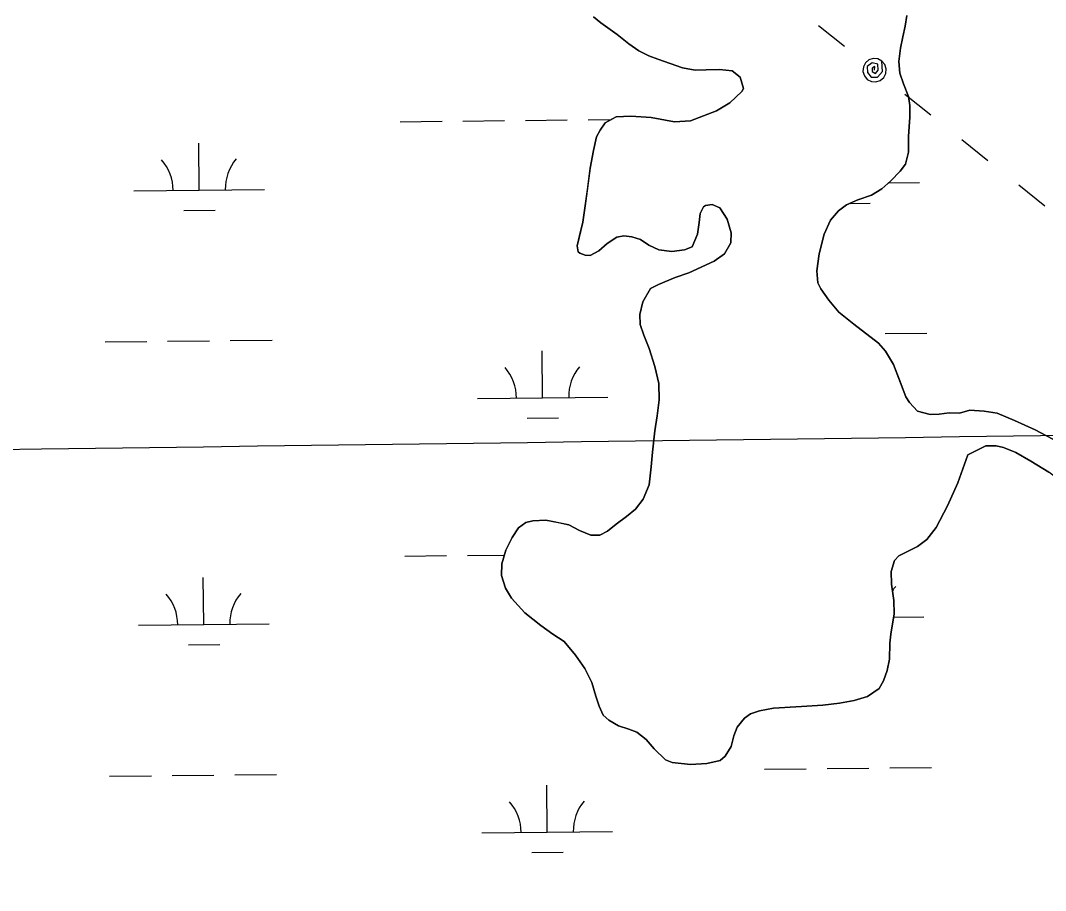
# Model space of a CAD drawing. Extents: x 3734862 to 3772949, y 391520 to 417239.
# Drawn here: x 3764747 to 3765532, y 402908 to 403575 of the extents above; entities that cross this region are included whole.
import ezdxf

# ---------------------------------------------------------------- set-up
doc = ezdxf.new("R2010")
doc.units = 0
for name, color, linetype in [('V-GRID-MAJR', 7, 'Continuous'), ('V-RIVR-EDGE', 7, 'Continuous'), ('V-TOPO-SHOR', 7, 'Continuous'), ('V-UTIL-LINE', 7, 'Continuous'), ('V-WETL-SWMP', 7, 'Continuous')]:
    doc.layers.add(name, color=color, linetype=linetype)

msp = doc.modelspace()

# ---------------------------------------------------------------- linework, layer by layer
at = {"layer": 'V-GRID-MAJR'}
msp.add_spline([(3738984.82, 402913.16), (3741632.95, 402946.57), (3746929.21, 403013.98), (3752225.46, 403082.16), (3757521.7, 403151.11), (3762817.93, 403220.83), (3768114.15, 403291.31), (3770762.25, 403326.85)], degree=3, dxfattribs=at)
at = {"layer": 'V-RIVR-EDGE'}
msp.add_spline([(3755702.08, 404495.32), (3755757.18, 404470.77), (3755793.3, 404451.23), (3755852.47, 404424.41), (3755881.39, 404415.75), (3755906.23, 404404.38), (3755920.22, 404395.76), (3755948.67, 404379.41), (3755958.16, 404378.93), (3755969.01, 404378), (3755990.69, 404368.45), (3756022.75, 404350.29), (3756054.82, 404336.64), (3756079.66, 404323.02), (3756103.59, 404309.39), (3756144.23, 404288.04), (3756167.69, 404268.99), (3756188.91, 404253.57), (3756231.36, 404233.11), (3756271.56, 404217.19), (3756299.11, 404203.1), (3756403.01, 404163.51), (3756460.37, 404140.31), (3756508.69, 404114.87), (3756530.82, 404103.96), (3756588.18, 404078.04), (3756639.21, 404052.15), (3756694.29, 404019.45), (3756726.8, 403998.12), (3756735.82, 403989.06), (3756740.32, 403979.55), (3756740.3, 403973.22), (3756740.74, 403967.79), (3756747.5, 403960.54), (3756759.69, 403953.73), (3756786.34, 403941.46), (3756814.34, 403929.18), (3756864.47, 403904.64), (3756889.32, 403895.98), (3756899.72, 403897.32), (3756908.33, 403901.82), (3756919.18, 403901.34), (3756933.18, 403894.07), (3756945.83, 403892.68), (3756956.23, 403893.11), (3756962.12, 403897.16), (3756970.71, 403896.69), (3756978.39, 403894.41), (3756992.41, 403894.83), (3757002.82, 403897.51), (3757019.1, 403901.54), (3757027.7, 403901.52), (3757034.02, 403901.05), (3757036.27, 403896.53), (3757036.71, 403891.1), (3757038.5, 403883.41), (3757046.62, 403874.34), (3757060.62, 403866.17), (3757076.41, 403853.92), (3757104.39, 403831.25), (3757122.44, 403816.73), (3757145.47, 403804.47), (3757165.34, 403796.73), (3757181.6, 403787.2), (3757194.24, 403777.67), (3757213.65, 403765.41), (3757229.9, 403756.33), (3757251.58, 403745.88), (3757266.49, 403741.32), (3757283.2, 403734.49), (3757308.94, 403720.87), (3757360.42, 403694.06), (3757393.83, 403670.92), (3757429.96, 403657.26), (3757461.59, 403645.43), (3757505.4, 403628.14), (3757548.31, 403610.4), (3757591.66, 403587.23), (3757649.45, 403552.27), (3757711.75, 403512.78), (3757753.76, 403493.23), (3757766.86, 403487.78), (3757773.19, 403487.76), (3757785.86, 403494.06), (3757794.45, 403494.04), (3757803.49, 403489.49), (3757807.08, 403480.89), (3757810.64, 403456.02), (3757814.23, 403447.87), (3757826.42, 403436.99), (3757854.41, 403422.9), (3757930.26, 403373.88), (3757975.85, 403342.57), (3758005.19, 403323.5), (3758062.07, 403286.74), (3758092.31, 403263.6), (3758175.82, 403209.59), (3758234.51, 403169.2), (3758283.7, 403133.81), (3758328.84, 403103.41), (3758399.23, 403041.74), (3758421.79, 403023.15), (3758438.05, 403017.68), (3758463.83, 403017.62), (3758491.43, 403026.14), (3758504.53, 403022.04), (3758513.56, 403014.33), (3758513.99, 403006.19), (3758499.95, 402997.18), (3758498.12, 402989.95), (3758502.16, 402978.18), (3758510.73, 402969.57), (3758522.02, 402962.76), (3758545.05, 402948.69), (3758582.07, 402926.89), (3758650.23, 402878.79), (3758697.61, 402840.7), (3758721.52, 402820.29), (3758740.94, 402809.39), (3758782.02, 402784.87), (3758831.24, 402755.36), (3758902.12, 402711.78), (3758960.36, 402675.46), (3759018.58, 402634.62), (3759069.59, 402599.68), (3759134.59, 402553.4), (3759185.57, 402508.06), (3759223.48, 402478.12), (3759262.29, 402448.18), (3759321.41, 402402.37), (3759371.51, 402366.07), (3759431.54, 402323.42), (3759463.59, 402300.28), (3759488.86, 402281.68), (3759576.89, 402222.68), (3759626.99, 402186.84), (3759672.12, 402153.72), (3759778.21, 402087.44), (3759832.83, 402050.68), (3759873, 402019.38), (3759909.55, 401989.45), (3760050.81, 401883.75), (3760100.02, 401850.16), (3760145.61, 401819.31), (3760185.77, 401788.01), (3760211.95, 401766.69), (3760254.82, 401734.48), (3760285.51, 401709.08), (3760303.12, 401700.45), (3760325.25, 401691.35), (3760352.78, 401671.39), (3760391.14, 401641), (3760430.41, 401611.96), (3760461.55, 401590.18), (3760536.95, 401542.97), (3760582.99, 401510.76), (3760602.85, 401495.79), (3760629.02, 401477.18), (3760672.36, 401449.49), (3760711.19, 401426.79), (3760818.61, 401347.85), (3760872.33, 401310.64), (3760925.58, 401271.62), (3760948.6, 401251.67), (3761039.76, 401181.81), (3761107.02, 401135.52), (3761151.7, 401104.67), (3761172.93, 401093.31), (3761186.03, 401090.57), (3761199.15, 401092.79), (3761219.51, 401099.07), (3761228.11, 401099.5), (3761233.52, 401095.42), (3761236.67, 401087.73), (3761236.64, 401077.78), (3761228.47, 401063.78), (3761223.03, 401057.47), (3761223.01, 401049.33), (3761228.86, 401039.37), (3761242.39, 401026.67), (3761254.14, 401021.67), (3761266.79, 401018.47), (3761292.52, 401001.68), (3761317.34, 400980.37), (3761342.15, 400955.44), (3761463.07, 400853.4), (3761509.99, 400812.14), (3761550.15, 400777.68), (3761585.34, 400746.84), (3761681.47, 400674.26), (3761756.4, 400618.91), (3761817.77, 400572.19), (3761878.26, 400530.44), (3761996.49, 400436.55), (3762057.42, 400389.83), (3762104.8, 400352.63), (3762156.25, 400313.17), (3762204.54, 400277.33), (3762245.17, 400247.84), (3762291.65, 400210.19), (3762325.94, 400182.07), (3762356.18, 400159.84), (3762404.02, 400123.55), (3762432.9, 400101.32), (3762455.49, 400091.32), (3762473.53, 400075.9), (3762512.34, 400044.16), (3762551.6, 400012.41), (3762593.58, 399983.82), (3762620.21, 399963.4), (3762661.74, 399937.08), (3762686.57, 399919.83), (3762793.08, 399841.35), (3762834.61, 399812.76), (3762873.44, 399790.05), (3762923.1, 399758.28), (3762956.96, 399737.4), (3762984.05, 399721.5), (3763024.22, 399693.37), (3763075.23, 399657.52), (3763115.86, 399633.91), (3763172.75, 399601.21), (3763228.74, 399568.52), (3763285.17, 399533.57), (3763344.31, 399494.08), (3763398.47, 399455.06), (3763444.06, 399421.04), (3763484.68, 399391.09), (3763603.38, 399303.08), (3763654.82, 399261.81), (3763661.14, 399259.53), (3763667.01, 399254.54), (3763671.96, 399245.04), (3763696.33, 399224.18), (3763722.94, 399200.15), (3763745.5, 399180.2), (3763818.14, 399117.17), (3763841.61, 399099.47), (3763852.45, 399092.21), (3763858.76, 399084.06), (3763874.99, 399067.29), (3763898, 399045.98), (3763924.62, 399023.76), (3763949, 399007.87), (3763970.2, 398987.47), (3764004.03, 398952.57), (3764028.38, 398926.74), (3764056.8, 398899.54), (3764092.88, 398862.37), (3764130.77, 398826.11), (3764147.01, 398811.6), (3764152.86, 398799.83), (3764162.32, 398783.53), (3764173.58, 398768.58), (3764186.67, 398757.24), (3764206.08, 398746.34), (3764226.87, 398742.22), (3764246.29, 398733.58), (3764269.32, 398717.7), (3764284.2, 398703.19), (3764301.81, 398691.84), (3764323.02, 398678.23), (3764345.14, 398660.99), (3764412.35, 398596.62), (3764457.02, 398559.88), (3764502.6, 398522.69), (3764538.26, 398497.74), (3764566.26, 398486.36), (3764583.89, 398484.51), (3764604.25, 398486.27), (3764616.45, 398486.24), (3764626.39, 398481.69), (3764630.89, 398474.45), (3764636.29, 398461.32), (3764634.9, 398450.02), (3764631.72, 398441.44), (3764633.06, 398434.65), (3764636.21, 398430.12), (3764643.89, 398425.58), (3764661.06, 398421.47), (3764685.44, 398409.2), (3764715.22, 398382), (3764745.45, 398356.15), (3764793.31, 398328), (3764844.31, 398292.6), (3764885.83, 398258.14), (3764918.78, 398234.54), (3764992.82, 398187.79), (3765058.27, 398144.22), (3765088.07, 398128.32), (3765140.91, 398100.15), (3765168.89, 398079.74), (3765193.71, 398061.59), (3765246.12, 398042.02), (3765282.23, 398018.42), (3765309.74, 397989.41), (3765339.95, 397955.42), (3765361.15, 397933.67), (3765382.35, 397911.91), (3765434.69, 397867.92), (3765477.57, 397838.43), (3765508.73, 397823.88), (3765545.3, 397801.18), (3765575.54, 397778.05), (3765617.52, 397749.91), (3765653.64, 397726.31), (3765681.63, 397709.96), (3765727.23, 397684.53), (3765761.99, 397660.02), (3765771.94, 397659.55), (3765788.21, 397659.96), (3765793.64, 397658.14), (3765793.63, 397653.62), (3765785.47, 397648.66), (3765785.47, 397645.5), (3765790.86, 397632.82), (3765800.33, 397623.76), (3765814.78, 397612.87), (3765831.94, 397605.59), (3765847.31, 397603.29), (3765858.15, 397598.75), (3765865.82, 397593.3), (3765888.84, 397576.97), (3765908.7, 397561.54), (3765918.16, 397548.41), (3765919.5, 397542.07), (3765921.3, 397536.19), (3765926.71, 397533.46), (3765933.05, 397534.35), (3765940.73, 397533.43), (3765944.79, 397530.25), (3765956.97, 397519.37), (3765987.67, 397499.85), (3766024.67, 397468.11), (3766059.41, 397438.18), (3766085.13, 397413.25), (3766102.73, 397400.09), (3766131.61, 397377.42), (3766172.69, 397350.18), (3766210.59, 397318.89), (3766264.32, 397285.3), (3766306.76, 397260.78), (3766362.73, 397220.85), (3766381.12, 397208.5)], degree=3, dxfattribs=at)
at = {"layer": 'V-TOPO-SHOR'}
for points in [[(3765266.63, 403420.07), (3765265.39, 403411.07), (3765261.21, 403401.3), (3765255.32, 403398.98), (3765245.71, 403397.67), (3765235.72, 403398.92), (3765228.1, 403402.69), (3765221.66, 403406.85), (3765215.01, 403409.05), (3765208.94, 403409.67), (3765203.65, 403408.73), (3765196.17, 403403.88), (3765189.86, 403398.24), (3765183.17, 403394.56), (3765179.25, 403394.98), (3765175.15, 403396.38), (3765173.98, 403397.36), (3765173.23, 403402.07), (3765175.04, 403409.7), (3765177.46, 403420.27), (3765179.31, 403432.6), (3765180.96, 403445.13), (3765183.22, 403461.58), (3765185.66, 403475.09), (3765188.08, 403485.46), (3765190.66, 403490.73), (3765194.62, 403496.19), (3765203.08, 403500.84), (3765214.25, 403501.36), (3765229.92, 403500.27), (3765247.73, 403497.02), (3765260.08, 403497.72), (3765279.93, 403505.43), (3765290.16, 403511.64), (3765299.23, 403520.2), (3765300.62, 403522.54), (3765298.13, 403531.18), (3765291.89, 403536.12), (3765282.29, 403537.16), (3765271.9, 403536.84), (3765263.67, 403536.7), (3765253.89, 403538.52), (3765234.92, 403544.92), (3765228.08, 403547.51), (3765220.46, 403551.48), (3765212.66, 403556.83), (3765203.69, 403563.94), (3765191.2, 403572.84), (3765185.75, 403577.58)], [(3765425.82, 403578.55), (3765424.39, 403570.33), (3765422.58, 403562.11), (3765420.95, 403553.5), (3765419.71, 403543.31), (3765420.44, 403534.29), (3765423.13, 403526.24), (3765426.98, 403516.42), (3765428.11, 403509.55), (3765428.05, 403500.54), (3765427.17, 403485.84), (3765427.09, 403473.89), (3765424.68, 403464.5), (3765420.72, 403459.23), (3765413.62, 403451.83), (3765406.52, 403445.61), (3765398.65, 403440.76), (3765388.24, 403437.3), (3765379.6, 403433.44), (3765373.29, 403428.78), (3765367.37, 403421.76), (3765362.4, 403411.02), (3765358.58, 403395.95), (3765356.73, 403383.03), (3765357.45, 403373.62), (3765359.77, 403369.1), (3765365.98, 403360.43), (3765373.77, 403351.37), (3765385.07, 403342.08), (3765404.18, 403327.45), (3765409.43, 403321.54), (3765415.63, 403311.11), (3765419.87, 403299.92), (3765424.88, 403286.36), (3765427.79, 403282.03), (3765433.82, 403275.52), (3765443.6, 403272.91), (3765450.46, 403273.06), (3765458.31, 403274.19), (3765466.15, 403273.94)], [(3765472.6, 403241.95), (3765464.81, 403220.64), (3765456.86, 403202.86), (3765448.13, 403186.26), (3765441.01, 403177.1), (3765433.92, 403171.85), (3765426.25, 403167.98), (3765419.57, 403164.7), (3765416.21, 403160.99), (3765413.81, 403152.78), (3765413.94, 403142.98), (3765415.82, 403130.42), (3765416.14, 403120.23), (3765413.49, 403104.57), (3765412.86, 403097.72), (3765412.39, 403085.57), (3765410.76, 403076.76), (3765407.96, 403068.94), (3765404.6, 403063.08), (3765395.54, 403057.07), (3765385.52, 403053.8), (3765374.15, 403051.92), (3765361.4, 403050.24), (3765344.93, 403049.37), (3765323.56, 403047.94), (3765312.77, 403045.85), (3765305.89, 403043.74), (3765301.36, 403040.44), (3765295.83, 403033.42), (3765293.24, 403026.78), (3765291.03, 403018.76), (3765286.67, 403011.15), (3765282.73, 403008.03), (3765272.52, 403005.55), (3765259.98, 403004.85), (3765245.88, 403006.51), (3765240.79, 403008.51), (3765232.23, 403016.79), (3765226, 403024.09), (3765218.98, 403029.62), (3765212.73, 403032.01), (3765204.71, 403034.42), (3765197.29, 403038.78), (3765193.01, 403042.73), (3765189.92, 403049.6), (3765187.42, 403057.26), (3765184.35, 403067.67), (3765179.13, 403078.29), (3765171.95, 403088.72), (3765163.2, 403098.97), (3765154.61, 403104.71), (3765145.25, 403111.24), (3765132.97, 403121.12), (3765122.85, 403132.16), (3765118.2, 403140.03), (3765115.12, 403149.65), (3765115.38, 403158.66), (3765118.39, 403169.03), (3765123.35, 403178.6), (3765128.3, 403186.21), (3765133.81, 403190.09), (3765139.11, 403191.43), (3765149.11, 403191.95), (3765158.7, 403190.12), (3765166.73, 403188.5), (3765174.93, 403184.14), (3765183.53, 403180.55), (3765190.58, 403180.51), (3765196.29, 403183.61), (3765202.98, 403189.05), (3765211.06, 403194.88), (3765217.76, 403200.32), (3765223.69, 403208.12), (3765228.27, 403219.06), (3765229.93, 403232.77), (3765230.98, 403244.13), (3765232.65, 403260.38), (3765234.5, 403271.93), (3765235.95, 403284.27), (3765235.64, 403296.62), (3765232.59, 403309.77), (3765228.37, 403323.52), (3765224.12, 403333.73), (3765221.43, 403341.79), (3765221.29, 403349.43), (3765223.5, 403359.21), (3765229.26, 403369.37), (3765235.55, 403372.46), (3765248.12, 403377.87), (3765258.73, 403381.52), (3765278.19, 403390.41), (3765286.07, 403396.04), (3765291.02, 403404.43), (3765291.27, 403412.07), (3765288.2, 403422.48), (3765282.38, 403431.14), (3765276.71, 403433.73), (3765271.61, 403432.98), (3765269.84, 403432.01), (3765267.46, 403426.73), (3765266.63, 403420.07)], [(3765466.15, 403273.94), (3765474.17, 403276.23), (3765485.12, 403275.57), (3765494.88, 403273.94), (3765508.33, 403268.38), (3765524.11, 403261.24), (3765542.03, 403251.74)], [(3765651.13, 403133.59), (3765635.5, 403133.5), (3765623.57, 403133.19), (3765611.07, 403134.25), (3765601.9, 403136.65), (3765594.89, 403141.19), (3765591.79, 403145.51), (3765587, 403160.01), (3765584.54, 403172.73), (3765582.06, 403181.93), (3765578.41, 403190.16), (3765575.11, 403194.49), (3765564.82, 403204.91), (3765551.21, 403216.34), (3765534.69, 403228.76), (3765520.86, 403237.25), (3765509.18, 403243.78), (3765499.82, 403247.55), (3765494.16, 403248.96), (3765486.35, 403249.01), (3765472.6, 403241.95)]]:
    msp.add_lwpolyline(points, dxfattribs=at)
at = {"layer": 'V-UTIL-LINE'}
for points in [[(3765357.96, 403570.9), (3765378.05, 403554.92)], [(3765401.09, 403536.59), (3765401.28, 403539.46), (3765399.29, 403538.25), (3765399.17, 403535.51), (3765401.65, 403533.95), (3765403.89, 403536.51), (3765403.48, 403541.18), (3765399.33, 403542.2), (3765395.4, 403539.34), (3765395.69, 403534.77), (3765398.5, 403531.29), (3765403.33, 403531.38), (3765407, 403535.48), (3765406.69, 403543.63), (3765403.57, 403545.24), (3765400.07, 403545.53), (3765396.72, 403544.46), (3765394.04, 403542.19), (3765392.44, 403539.07), (3765392.14, 403535.57), (3765393.21, 403532.23), (3765395.48, 403529.54), (3765398.6, 403527.94), (3765402.1, 403527.65), (3765405.45, 403528.72), (3765408.13, 403530.98), (3765409.74, 403534.11), (3765410.03, 403537.61), (3765408.96, 403540.95), (3765406.69, 403543.63)], [(3765424.12, 403518.26), (3765444.21, 403502.28)], [(3765467.84, 403483.48), (3765487.92, 403467.5)], [(3765511.55, 403448.7), (3765531.63, 403432.72)]]:
    msp.add_lwpolyline(points, dxfattribs=at)
at = {"layer": 'V-WETL-SWMP'}
for p, q in [((3765037.57, 403497.16), (3765069.57, 403497.5)), ((3765085.57, 403497.67), (3765117.57, 403498.01)), ((3765133.57, 403498.17), (3765165.56, 403498.51)), ((3765181.56, 403498.68), (3765199.49, 403498.87)), ((3764883.52, 403444.79), (3764883.14, 403480.79)), ((3765411.95, 403450.37), (3765435.4, 403450.62)), ((3764833.53, 403444.26), (3764933.52, 403445.32)), ((3765382.25, 403434.62), (3765397.57, 403434.79)), ((3764871.69, 403429.23), (3764895.69, 403429.49)), ((3765409.21, 403334.9), (3765441.21, 403335.24)), ((3764811.34, 403328.59), (3764843.34, 403328.93)), ((3764859.34, 403329.09), (3764891.33, 403329.43)), ((3764907.33, 403329.6), (3764939.33, 403329.94)), ((3765146.66, 403285.7), (3765146.27, 403321.7)), ((3765096.66, 403285.17), (3765196.65, 403286.23)), ((3765134.82, 403270.14), (3765158.82, 403270.39)), ((3765041.09, 403164.5), (3765073.08, 403164.84)), ((3765089.08, 403165.01), (3765117.31, 403165.31)), ((3764887.04, 403112.13), (3764886.66, 403148.13)), ((3764837.04, 403111.6), (3764937.03, 403112.66)), ((3765415.72, 403117.72), (3765438.91, 403117.96)), ((3764875.2, 403096.58), (3764899.2, 403096.83)), ((3765316.73, 403001.23), (3765348.73, 403001.57)), ((3765364.73, 403001.74), (3765396.73, 403002.08)), ((3765412.73, 403002.25), (3765444.73, 403002.58)), ((3764814.85, 402995.93), (3764846.85, 402996.27)), ((3764862.85, 402996.44), (3764894.85, 402996.78)), ((3764910.85, 402996.95), (3764942.85, 402997.28)), ((3765150.17, 402953.04), (3765149.79, 402989.04)), ((3765100.17, 402952.51), (3765200.17, 402953.57)), ((3765138.33, 402937.48), (3765162.33, 402937.74))]:
    msp.add_line(p, q, dxfattribs=at)
for points in [[(3765185.75, 403577.58), (3765191.2, 403572.84), (3765203.69, 403563.94), (3765212.66, 403556.83), (3765220.46, 403551.48), (3765228.08, 403547.51), (3765234.92, 403544.92), (3765253.89, 403538.52), (3765263.67, 403536.7), (3765271.9, 403536.84), (3765282.29, 403537.16), (3765291.89, 403536.12), (3765298.13, 403531.18), (3765300.62, 403522.54), (3765299.23, 403520.2), (3765290.16, 403511.63), (3765279.93, 403505.43), (3765260.08, 403497.72), (3765247.73, 403497.02), (3765229.92, 403500.27), (3765214.25, 403501.35), (3765203.08, 403500.84), (3765194.62, 403496.19), (3765190.66, 403490.73), (3765188.08, 403485.46), (3765185.66, 403475.09), (3765183.22, 403461.58), (3765179.31, 403432.6), (3765177.46, 403420.27), (3765173.23, 403402.07), (3765173.98, 403397.36), (3765175.15, 403396.38), (3765179.25, 403394.98), (3765183.17, 403394.56), (3765189.86, 403398.24), (3765196.17, 403403.88), (3765203.65, 403408.73), (3765208.94, 403409.67), (3765215.02, 403409.05), (3765221.66, 403406.85), (3765228.1, 403402.69), (3765235.72, 403398.92), (3765245.71, 403397.67), (3765255.32, 403398.98), (3765261.21, 403401.3), (3765265.39, 403411.07), (3765266.63, 403420.07), (3765267.46, 403426.73), (3765269.84, 403432.01), (3765271.61, 403432.98), (3765276.71, 403433.73), (3765282.38, 403431.14), (3765288.2, 403422.48), (3765291.27, 403412.07), (3765291.02, 403404.43), (3765286.07, 403396.04), (3765278.19, 403390.41), (3765258.73, 403381.52), (3765248.12, 403377.86), (3765235.55, 403372.46), (3765229.26, 403369.37), (3765223.51, 403359.21), (3765221.29, 403349.43), (3765221.43, 403341.79), (3765224.12, 403333.73), (3765228.37, 403323.52), (3765232.59, 403309.77), (3765235.64, 403296.62), (3765235.95, 403284.27), (3765234.49, 403271.93), (3765232.65, 403260.38), (3765230.98, 403244.13), (3765229.93, 403232.77)], [(3765542.03, 403251.74), (3765524.11, 403261.24), (3765508.33, 403268.38), (3765494.88, 403273.94), (3765485.12, 403275.57), (3765474.17, 403276.23), (3765466.15, 403273.94), (3765458.31, 403274.18), (3765450.46, 403273.06), (3765443.6, 403272.91), (3765433.82, 403275.52), (3765427.79, 403282.03), (3765424.88, 403286.36), (3765415.63, 403311.11), (3765409.43, 403321.54), (3765404.18, 403327.45), (3765385.07, 403342.08), (3765373.77, 403351.37), (3765365.98, 403360.43), (3765359.77, 403369.1), (3765357.45, 403373.62), (3765356.73, 403383.03), (3765358.58, 403395.95), (3765362.4, 403411.02), (3765367.37, 403421.76), (3765373.29, 403428.78), (3765379.6, 403433.44), (3765388.24, 403437.3), (3765398.65, 403440.76), (3765406.52, 403445.61), (3765413.62, 403451.83), (3765420.72, 403459.23), (3765424.68, 403464.5), (3765427.09, 403473.89), (3765427.17, 403485.84), (3765428.05, 403500.54), (3765428.11, 403509.55), (3765426.98, 403516.42), (3765423.12, 403526.24), (3765420.43, 403534.29), (3765419.71, 403543.31), (3765420.95, 403553.49), (3765422.58, 403562.11), (3765424.39, 403570.33), (3765425.82, 403578.55)], [(3765229.93, 403232.77), (3765228.27, 403219.06), (3765223.69, 403208.12), (3765217.76, 403200.32), (3765211.06, 403194.88), (3765202.98, 403189.05), (3765196.29, 403183.61), (3765190.58, 403180.51), (3765183.53, 403180.55), (3765174.93, 403184.14), (3765166.73, 403188.5), (3765149.11, 403191.95), (3765139.11, 403191.43), (3765133.81, 403190.09), (3765128.3, 403186.21), (3765123.35, 403178.6), (3765118.39, 403169.03), (3765115.38, 403158.66), (3765115.13, 403149.65), (3765118.2, 403140.03), (3765122.85, 403132.16), (3765132.97, 403121.12), (3765145.25, 403111.24), (3765154.61, 403104.71), (3765163.2, 403098.97), (3765171.95, 403088.72), (3765179.13, 403078.29), (3765184.35, 403067.67), (3765187.42, 403057.26), (3765189.92, 403049.6), (3765193.01, 403042.72), (3765197.29, 403038.78), (3765204.71, 403034.42), (3765212.73, 403032.01), (3765218.98, 403029.62), (3765226, 403024.09), (3765232.23, 403016.79), (3765240.79, 403008.51), (3765245.88, 403006.51), (3765259.98, 403004.85), (3765272.52, 403005.55), (3765282.73, 403008.03), (3765286.67, 403011.14), (3765291.03, 403018.76), (3765293.24, 403026.78), (3765295.83, 403033.42), (3765301.37, 403040.44), (3765305.89, 403043.74), (3765312.77, 403045.85), (3765323.56, 403047.94), (3765344.93, 403049.37), (3765361.4, 403050.24), (3765374.15, 403051.92), (3765385.52, 403053.8), (3765395.54, 403057.07), (3765404.6, 403063.08), (3765407.96, 403068.94), (3765410.76, 403076.76), (3765412.39, 403085.57), (3765412.86, 403097.72), (3765413.49, 403104.57), (3765416.14, 403120.23), (3765415.82, 403130.42), (3765413.94, 403142.98), (3765413.81, 403152.78), (3765416.21, 403160.99), (3765419.57, 403164.7), (3765433.92, 403171.85), (3765441.01, 403177.1), (3765448.13, 403186.26), (3765456.86, 403202.86), (3765464.81, 403220.64), (3765472.6, 403241.95), (3765486.35, 403249.01), (3765494.16, 403248.96), (3765499.82, 403247.56), (3765509.18, 403243.78), (3765520.86, 403237.25), (3765534.68, 403228.76)]]:
    msp.add_lwpolyline(points, dxfattribs=at)
for centre, start, end in [((3764828.28, 403444.68), 359.83336, 41.37702), ((3764938.76, 403445.85), 139.83336, 181.37702), ((3765091.41, 403285.59), 359.83336, 41.37702), ((3765201.89, 403286.76), 139.83336, 181.37702), ((3764831.79, 403112.02), 359.83336, 41.37702), ((3764942.27, 403113.19), 139.83336, 181.37702), ((3765444.15, 403118.49), 139.83336, 146.66766), ((3765094.92, 402952.93), 359.83336, 41.37702), ((3765205.4, 402954.1), 139.83336, 181.37702)]:
    msp.add_arc(centre, 35.25, start, end, dxfattribs=at)

doc.saveas('drawing.dxf')
